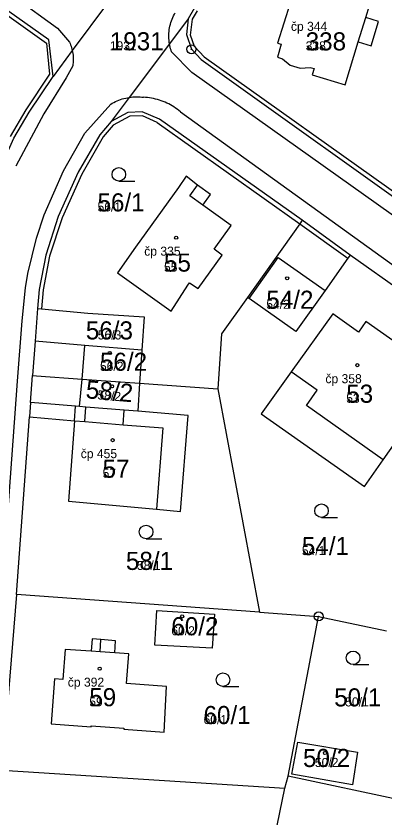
# Model space of a CAD drawing. Extents: x -763628 to -761565, y -976033 to -973833.
# Drawn here: x -762540.9 to -762500.2, y -974862.4 to -974773.8 of the extents above; entities that cross this region are included whole.
import ezdxf

# ---------------------------------------------------------------- set-up
doc = ezdxf.new("R2010")
doc.units = 0
for name, color, linetype in [('KN_cisla parcel 1000', 7, 'Continuous'), ('KN_cisla parcel 500', 7, 'Continuous'), ('KN_cisla popisna 500', 7, 'Continuous'), ('KN_hranice parcel', 7, 'Continuous'), ('KN_vnitrni kresba parcel', 7, 'Continuous'), ('KN_znacky bodu BP', 7, 'Continuous'), ('KN_znacky budov', 7, 'Continuous'), ('KN_znacky kultur', 7, 'Continuous')]:
    doc.layers.add(name, color=color, linetype=linetype)

msp = doc.modelspace()

# ---------------------------------------------------------------- linework, layer by layer
at = {"layer": 'KN_hranice parcel'}
for p, q in [((-762504.03, -974800.22), (-762509.32, -974796.38)), ((-762484.68, -974813.95), (-762504.03, -974800.22)), ((-762538.55, -974806.14), (-762538.82, -974809.74)), ((-762538.82, -974809.74), (-762539.1, -974813.54)), ((-762527.04, -974810.74), (-762527.28, -974814.38)), ((-762539.32, -974816.51), (-762539.1, -974813.54)), ((-762527.28, -974814.38), (-762527.49, -974817.48)), ((-762527.28, -974814.38), (-762518.65, -974815)), ((-762518.65, -974815), (-762514.04, -974839.66)), ((-762539.32, -974816.51), (-762539.44, -974818.1)), ((-762540.89, -974837.71), (-762539.44, -974818.1)), ((-762540.89, -974837.71), (-762542.45, -974857.14)), ((-762514.04, -974839.66), (-762540.89, -974837.71)), ((-762514.04, -974839.66), (-762507.51, -974840.15)), ((-762510.87, -974857.78), (-762507.51, -974840.15)), ((-762507.51, -974840.15), (-762500, -974841.74)), ((-762542.45, -974857.14), (-762511.23, -974859.12)), ((-762511.23, -974859.12), (-762510.87, -974857.78)), ((-762486.68, -974862.98), (-762510.87, -974857.78)), ((-762515.26, -974878.75), (-762511.23, -974859.12))]:
    msp.add_line(p, q, dxfattribs=at)
for points in [[(-762495.16, -974758.88), (-762499.38, -974759.72), (-762503.19, -974760.83), (-762506.93, -974762.3), (-762512.2, -974764.91), (-762515.55, -974767.59), (-762519.06, -974770.69), (-762521.2, -974772.91), (-762521.9, -974774.11)], [(-762536.84, -974780.5), (-762537.29, -974776.45), (-762553.86, -974764.7)], [(-762528.66, -974769.46), (-762530.73, -974772.25), (-762534.71, -974777.62), (-762536.84, -974780.5)], [(-762512.07, -974778.37), (-762511.5, -974778.54), (-762510.64, -974779.23), (-762509.56, -974779.56), (-762508.43, -974779.49), (-762508.02, -974779.62), (-762508.23, -974780.29), (-762504.59, -974781.41), (-762503.13, -974776.68), (-762501.71, -974777.12), (-762500.88, -974774.43), (-762502.29, -974773.99), (-762501.88, -974772.66), (-762509.94, -974770.13), (-762512.04, -974776.8), (-762511.65, -974776.92), (-762512.07, -974778.37)], [(-762521.9, -974774.11), (-762523.98, -974776.89), (-762528.42, -974782.8), (-762530.43, -974785.48)], [(-762521.9, -974774.11), (-762522.11, -974775.86), (-762521.55, -974777.48), (-762520.49, -974778.63), (-762493.58, -974797.83)], [(-762543.88, -974793.57), (-762542.31, -974789.87), (-762541.18, -974787.29), (-762539.48, -974784.43), (-762536.84, -974780.5)], [(-762509.32, -974796.38), (-762525.09, -974785.19), (-762526.99, -974784.39), (-762528.59, -974784.47), (-762530.43, -974785.48)], [(-762530.43, -974785.48), (-762531.69, -974786.93), (-762534.06, -974791.08), (-762536.27, -974795.95), (-762537.65, -974800.22), (-762538.39, -974804.02), (-762538.55, -974806.14)], [(-762523, -974792.77), (-762527.75, -974799.36), (-762529.71, -974802.18), (-762523.8, -974806.43), (-762521.95, -974803.54), (-762521.76, -974803.28), (-762520.83, -974803.91), (-762518.16, -974800.22), (-762519.06, -974799.58), (-762517.17, -974796.96), (-762520.31, -974794.7), (-762519.46, -974793.52), (-762520.89, -974792.5), (-762522.12, -974791.49), (-762523, -974792.77)], [(-762509.32, -974796.38), (-762509.6, -974796.77), (-762515.37, -974804.9)], [(-762504.03, -974800.22), (-762504.27, -974800.56), (-762506.8, -974804.12), (-762510.02, -974808.66), (-762515.19, -974805.03), (-762515.37, -974804.9)], [(-762515.37, -974804.9), (-762518.24, -974808.93), (-762518.65, -974815)], [(-762538.55, -974806.14), (-762538.1, -974806.18), (-762533.01, -974806.64), (-762526.79, -974807.06), (-762527.04, -974810.74)], [(-762510.53, -974813.11), (-762513.85, -974817.77), (-762502.45, -974825.79), (-762500.37, -974822.84), (-762493.82, -974813.53), (-762502.28, -974807.56), (-762503.12, -974808.75), (-762505.95, -974806.73), (-762510.53, -974813.11)], [(-762527.04, -974810.74), (-762533.32, -974810.23), (-762538.82, -974809.74)], [(-762539.1, -974813.54), (-762538.65, -974813.57), (-762533.64, -974813.93), (-762527.28, -974814.38)], [(-762527.49, -974817.48), (-762528.98, -974817.36), (-762533.21, -974817.01), (-762533.9, -974816.95), (-762534.35, -974816.92), (-762539.32, -974816.51)], [(-762539.44, -974818.1), (-762534.47, -974818.52), (-762535.14, -974827.43), (-762525.43, -974828.3), (-762522.78, -974828.54), (-762521.91, -974817.94), (-762527.49, -974817.48)], [(-762525.61, -974843.31), (-762525.36, -974839.49), (-762519.02, -974839.9), (-762519.27, -974843.67), (-762525.61, -974843.31)], [(-762529.93, -974842.83), (-762531.55, -974842.71), (-762532.52, -974842.64), (-762532.62, -974844), (-762535.5, -974843.79), (-762535.76, -974847.1), (-762536.67, -974847.03), (-762537.03, -974852.02), (-762532.64, -974852.34), (-762532.64, -974852.24), (-762529.02, -974852.5), (-762529.03, -974852.6), (-762524.56, -974852.92), (-762524.31, -974847.89), (-762528.74, -974847.55), (-762528.47, -974844.29), (-762530.03, -974844.18), (-762529.93, -974842.83)], [(-762509.82, -974854.04), (-762503.23, -974855.13), (-762503.77, -974858.75), (-762510.46, -974857.59), (-762509.82, -974854.04)]]:
    msp.add_lwpolyline(points, dxfattribs=at)
at = {"layer": 'KN_vnitrni kresba parcel'}
for p, q in [((-762577.8, -974745.14), (-762536.34, -974775.14)), ((-762554.12, -974765.07), (-762537.55, -974776.81)), ((-762521.45, -974774.17), (-762520.87, -974773.23)), ((-762521.66, -974775.91), (-762521.45, -974774.17)), ((-762503.13, -974776.68), (-762502.29, -974773.99)), ((-762536.34, -974775.14), (-762535.03, -974776.71)), ((-762521.22, -974777.17), (-762521.66, -974775.91)), ((-762537.55, -974776.81), (-762537.22, -974780.25)), ((-762521.51, -974780.04), (-762523.75, -974777.77)), ((-762520.16, -974778.32), (-762521.22, -974777.17)), ((-762520.16, -974778.32), (-762493.31, -974797.45)), ((-762534.67, -974779.3), (-762535.39, -974780.64)), ((-762537.22, -974780.25), (-762539.85, -974784.18)), ((-762535.39, -974780.64), (-762537.85, -974784.6)), ((-762471.44, -974815.69), (-762521.51, -974780.04)), ((-762539.85, -974784.18), (-762541.59, -974787.11)), ((-762533.34, -974786.76), (-762530.47, -974783.55)), ((-762537.85, -974784.6), (-762540.96, -974790.4)), ((-762528.37, -974784.86), (-762530.21, -974785.88)), ((-762526.97, -974784.84), (-762528.37, -974784.86)), ((-762525.35, -974785.56), (-762526.97, -974784.84)), ((-762522.77, -974784.39), (-762469.72, -974822.71)), ((-762530.21, -974785.88), (-762531.3, -974787.15)), ((-762525.35, -974785.56), (-762509.6, -974796.77)), ((-762535.67, -974790.92), (-762533.34, -974786.76)), ((-762531.3, -974787.15), (-762533.67, -974791.3)), ((-762537.81, -974795.79), (-762535.67, -974790.92)), ((-762533.67, -974791.3), (-762535.84, -974796.09)), ((-762521.74, -974793.68), (-762520.89, -974792.5)), ((-762520.31, -974794.7), (-762521.74, -974793.68)), ((-762538.67, -974798.34), (-762537.81, -974795.79)), ((-762535.84, -974796.09), (-762537.22, -974800.36)), ((-762509.6, -974796.77), (-762504.27, -974800.56)), ((-762539.63, -974802.24), (-762538.67, -974798.34)), ((-762537.22, -974800.36), (-762537.94, -974804.06)), ((-762515.19, -974805.03), (-762511.97, -974800.49)), ((-762511.97, -974800.49), (-762506.8, -974804.12)), ((-762539.89, -974803.86), (-762539.63, -974802.24)), ((-762540.26, -974807.48), (-762539.89, -974803.86)), ((-762537.94, -974804.06), (-762538.1, -974806.18)), ((-762540.75, -974814.15), (-762540.26, -974807.48)), ((-762533.64, -974813.93), (-762533.32, -974810.23)), ((-762507.67, -974815.14), (-762510.53, -974813.11)), ((-762548.01, -974912.62), (-762540.75, -974814.15)), ((-762533.9, -974816.95), (-762533.64, -974813.93)), ((-762508.86, -974816.83), (-762507.67, -974815.14)), ((-762534.47, -974818.52), (-762534.35, -974816.92)), ((-762500.37, -974822.84), (-762508.86, -974816.83)), ((-762533.34, -974818.62), (-762533.21, -974817.01)), ((-762529.11, -974818.97), (-762528.98, -974817.36)), ((-762534.47, -974818.52), (-762533.34, -974818.62)), ((-762533.34, -974818.62), (-762529.11, -974818.97)), ((-762529.11, -974818.97), (-762524.7, -974819.32)), ((-762524.7, -974819.32), (-762525.43, -974828.3)), ((-762531.64, -974844.07), (-762531.55, -974842.71)), ((-762531.64, -974844.07), (-762532.62, -974844)), ((-762530.03, -974844.18), (-762531.64, -974844.07))]:
    msp.add_line(p, q, dxfattribs=at)
for points in [[(-762523.98, -974776.89), (-762524.01, -974776.694), (-762524.032, -974776.496), (-762524.047, -974776.298), (-762524.053, -974776.1), (-762524.052, -974775.902), (-762524.043, -974775.703), (-762524.026, -974775.505), (-762524.001, -974775.308), (-762523.969, -974775.113), (-762523.929, -974774.918), (-762523.881, -974774.725), (-762523.825, -974774.535), (-762523.763, -974774.346), (-762523.692, -974774.161), (-762523.615, -974773.978), (-762523.53, -974773.798), (-762523.439, -974773.622), (-762523.34, -974773.45)], [(-762535.03, -974776.71), (-762534.961, -974776.856), (-762534.898, -974777.004), (-762534.842, -974777.155), (-762534.791, -974777.308), (-762534.747, -974777.463), (-762534.71, -974777.62)], [(-762523.75, -974777.77), (-762523.807, -974777.597), (-762523.858, -974777.422), (-762523.904, -974777.246), (-762523.945, -974777.069), (-762523.98, -974776.89)], [(-762534.71, -974777.62), (-762534.674, -974777.785), (-762534.646, -974777.952), (-762534.624, -974778.12), (-762534.609, -974778.289), (-762534.602, -974778.458), (-762534.601, -974778.627), (-762534.608, -974778.796), (-762534.621, -974778.965), (-762534.642, -974779.133), (-762534.67, -974779.3)], [(-762530.47, -974783.55), (-762530.298, -974783.448), (-762530.123, -974783.352), (-762529.944, -974783.262), (-762529.762, -974783.18), (-762529.577, -974783.104), (-762529.39, -974783.035), (-762529.2, -974782.974), (-762529.007, -974782.919), (-762528.813, -974782.872), (-762528.617, -974782.832), (-762528.42, -974782.8)], [(-762528.42, -974782.8), (-762528.223, -974782.775), (-762528.026, -974782.756), (-762527.828, -974782.745), (-762527.63, -974782.74), (-762527.432, -974782.742), (-762527.234, -974782.751), (-762527.037, -974782.767), (-762526.84, -974782.79)], [(-762522.77, -974784.39), (-762522.942, -974784.249), (-762523.119, -974784.114), (-762523.3, -974783.985), (-762523.486, -974783.861), (-762523.675, -974783.744), (-762523.868, -974783.633), (-762524.064, -974783.529), (-762524.264, -974783.431), (-762524.467, -974783.339), (-762524.673, -974783.254), (-762524.881, -974783.176), (-762525.092, -974783.105), (-762525.306, -974783.041), (-762525.521, -974782.984), (-762525.737, -974782.933), (-762525.956, -974782.89), (-762526.176, -974782.854), (-762526.396, -974782.826), (-762526.618, -974782.804), (-762526.84, -974782.79)]]:
    msp.add_lwpolyline(points, dxfattribs=at)
at = {"layer": 'KN_znacky bodu BP'}
for centre, radius in [((-762521.55, -974777.48), 0.5), ((-762521.55, -974777.48), 0.0303), ((-762507.51, -974840.15), 0.5), ((-762507.51, -974840.15), 0.0303)]:
    msp.add_circle(centre, radius, dxfattribs=at)
at = {"layer": 'KN_znacky budov'}
for centre in [(-762523.247, -974798.299), (-762510.987, -974802.789), (-762530.577, -974811.049), (-762503.237, -974812.389), (-762530.327, -974814.719), (-762530.257, -974820.669), (-762522.577, -974840.149), (-762531.687, -974845.919), (-762506.807, -974855.229)]:
    msp.add_circle(centre, 0.175, dxfattribs=at)
at = {"layer": 'KN_znacky kultur'}
for p, q in [((-762529.573, -974792.06), (-762527.823, -974792.06)), ((-762507.193, -974829.22), (-762505.443, -974829.22)), ((-762526.563, -974831.56), (-762524.813, -974831.56)), ((-762503.703, -974845.47), (-762501.953, -974845.47)), ((-762518.073, -974847.89), (-762516.323, -974847.89))]:
    msp.add_line(p, q, dxfattribs=at)
for centre in [(-762529.573, -974791.31), (-762507.193, -974828.47), (-762526.563, -974830.81), (-762503.703, -974844.72), (-762518.073, -974847.14)]:
    msp.add_circle(centre, 0.75, dxfattribs=at)

# ---------------------------------------------------------------- texts
at = {"layer": 'KN_cisla parcel 1000'}
for s, p in [('1931', (-762530.57, -974777.6)), ('338', (-762508.94, -974777.61)), ('56/1', (-762531.93, -974795.4)), ('55', (-762524.59, -974802.05)), ('54/2', (-762513.29, -974806.16)), ('56/3', (-762533.22, -974809.545)), ('56/2', (-762531.659, -974813.011)), ('53', (-762504.46, -974816.54)), ('57', (-762531.37, -974824.82)), ('54/1', (-762509.36, -974833.37)), ('58/1', (-762528.793, -974835.01)), ('60/2', (-762523.777, -974842.232)), ('50/1', (-762505.793, -974850.09)), ('59', (-762532.84, -974850.07)), ('60/1', (-762520.22, -974852.04)), ('50/2', (-762509.236, -974856.783))]:
    msp.add_text(s, height=2, dxfattribs=at).set_placement(p)
msp.add_text('58/2', height=2, rotation=355, dxfattribs=at).set_placement((-762533.287, -974816.033))
at = {"layer": 'KN_cisla parcel 500'}
for s, p in [('1931', (-762530.57, -974777.6)), ('338', (-762508.94, -974777.61)), ('56/1', (-762531.93, -974795.4)), ('55', (-762524.59, -974802.05)), ('54/2', (-762513.29, -974806.16)), ('56/3', (-762531.904, -974809.545)), ('56/2', (-762531.659, -974813.011)), ('53', (-762504.46, -974816.54)), ('57', (-762531.37, -974824.82)), ('54/1', (-762509.36, -974833.37)), ('58/1', (-762527.576, -974835.01)), ('60/2', (-762523.777, -974842.232)), ('59', (-762532.84, -974850.07)), ('50/1', (-762504.576, -974850.09)), ('60/1', (-762520.22, -974852.04)), ('50/2', (-762507.92, -974856.783))]:
    msp.add_text(s, height=1, dxfattribs=at).set_placement(p)
msp.add_text('58/2', height=1, rotation=355, dxfattribs=at).set_placement((-762531.976, -974816.148))
at = {"layer": 'KN_cisla popisna 500'}
for s, p in [('čp 344', (-762510.571, -974775.451)), ('čp 335', (-762526.771, -974800.291)), ('čp 358', (-762506.761, -974814.381)), ('čp 455', (-762533.781, -974822.661)), ('čp 392', (-762535.211, -974847.911))]:
    msp.add_text(s, height=1, dxfattribs=at).set_placement(p)

doc.saveas('drawing.dxf')
